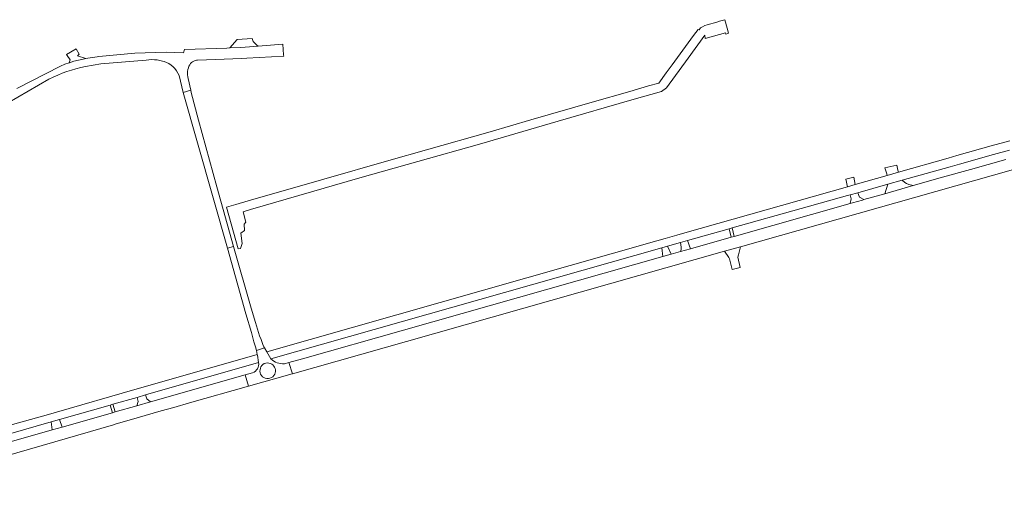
# Model space of a CAD drawing. Header units: metres. Extents: x 166325 to 190320, y 381923 to 404576.
# Tile 527 of 656: x 170089 to 170536, y 394131 to 394349. Entities that reach past the tile are written whole.
import ezdxf

# ---------------------------------------------------------------- set-up
doc = ezdxf.new("R2010")
doc.units = ezdxf.units.M
for name, color, linetype, lineweight in [('B-WE-VH-VERHARDING_ASFALT-GV', 8, 'Continuous', 18), ('B-WE-VH-VERHARDING_BETON-GV', 8, 'Continuous', 18), ('B-WE-VH-VERHARDING_BETONSTRAATSTEEN-GV', 8, 'Continuous', 18)]:
    doc.layers.add(name, color=color, linetype=linetype, lineweight=lineweight)

msp = doc.modelspace()

# ---------------------------------------------------------------- linework, layer by layer
at = {"layer": 'B-WE-VH-VERHARDING_ASFALT-GV', "flags": 128}
for points in [[(170161.37, 394323.42), (170163.28, 394315.73), (170166.78, 394316.8), (170165.49, 394322.04), (170165.305, 394322.829), (170165.2, 394323.632), (170165.173, 394324.441), (170165.227, 394325.249), (170165.36, 394326.048), (170165.571, 394326.83), (170165.859, 394327.588), (170166.219, 394328.313), (170166.565, 394328.876), (170167.022, 394329.298), (170167.529, 394329.658), (170168.078, 394329.951), (170168.66, 394330.17), (170169.266, 394330.313), (170169.806, 394330.373), (170189.878, 394331.16), (170192.082, 394331.246), (170208.878, 394332.239), (170208.835, 394332.78), (170208.457, 394337.572), (170197.339, 394336.711), (170189.33, 394336.09), (170184.449, 394335.925), (170183.031, 394335.877), (170163.904, 394335.23), (170163.356, 394333.73), (170155.446, 394333.922), (170141.336, 394333.507), (170124.941, 394331.955), (170124.19, 394331.886), (170122.05, 394331.633), (170119.921, 394331.301), (170119.064, 394331.135), (170117.805, 394330.891), (170115.706, 394330.402), (170113.627, 394329.836), (170111.57, 394329.192), (170111.418, 394329.138), (170109.538, 394328.473), (170107.535, 394327.679), (170087.66, 394317.45)], [(170118.854, 394327.476), (170125.852, 394328.69), (170146.424, 394330.43), (170147.657, 394330.554), (170148.896, 394330.598), (170150.135, 394330.563), (170151.369, 394330.447), (170152.593, 394330.252), (170153.802, 394329.978), (170154.53, 394329.773)], [(170083.451, 394310.758), (170102.29, 394321.69)], [(170538.606, 394293.752), (170530.012, 394291.388), (170514.525, 394287.034), (170510.472, 394285.895), (170487.923, 394279.476), (170482.841, 394278.029), (170468.318, 394273.894), (170464.812, 394272.896), (170391, 394251.879), (170387.365, 394250.843), (170382.077, 394249.338), (170378.334, 394248.272), (170201.171, 394197.826), (170203.088, 394194.714), (170380.574, 394245.099), (170383.181, 394245.839), (170388.952, 394247.477), (170392.171, 394248.391), (170411.036, 394253.746), (170412.44, 394254.145), (170443.806, 394263.049), (170464.863, 394268.882), (170466.088, 394269.221), (170469.499, 394270.166), (170483.109, 394273.964), (170489.709, 394275.827), (170511.458, 394281.967), (170515.668, 394283.156), (170531.151, 394287.527), (170538.418, 394289.511)], [(170536.738, 394285.255), (170520.659, 394280.731), (170508.021, 394277.168), (170494.703, 394273.387), (170481.75, 394269.709), (170472.282, 394267.021), (170471.622, 394266.834), (170467.035, 394265.532), (170466.099, 394265.266), (170413.432, 394250.314), (170412.008, 394249.909), (170393.514, 394244.659), (170389.002, 394243.378), (170384.782, 394242.18), (170380.994, 394241.105), (170263.331, 394207.69), (170217.461, 394194.695), (170211.257, 394193.002), (170212.815, 394187.929), (170264.551, 394202.631), (170408.971, 394243.549), (170416.321, 394245.633), (170549.259, 394283.327)], [(170107.088, 394167.1), (170130.129, 394173.68), (170131.342, 394174.026), (170142.323, 394177.162), (170146.186, 394178.315), (170197.432, 394193.084), (170196.924, 394196.331), (170196.875, 394196.585), (170145.095, 394181.775), (170141.33, 394180.698), (170105.754, 394170.522), (170102.046, 394169.462), (170083.085, 394164.038), (170079.311, 394162.959), (170079.189, 394162.925), (170069.248, 394160.14), (170060.466, 394157.412), (170051.589, 394154.366), (170042.878, 394150.898), (170034.539, 394146.815), (170026.151, 394142.302), (170012.07, 394134.277), (170011.067, 394134.067), (170011.711, 394133.393)], [(170047.372, 394139.565), (170050.203, 394140.682), (170053.058, 394141.737), (170056.965, 394143.066), (170060.91, 394144.277), (170131.601, 394164.735), (170132.865, 394165.101), (170138.645, 394166.774), (170153.251, 394171.001), (170159.022, 394172.641), (170166.125, 394174.66), (170192.818, 394182.246), (170192.834, 394182.25), (170191.394, 394187.365), (170148.464, 394175.192), (170142.159, 394173.34), (170132.346, 394170.546), (170131.154, 394170.207), (170108.22, 394163.678), (170103.732, 394162.4), (170085.273, 394157.142)], [(170015.6, 394131.325), (170016.311, 394132.137), (170020.085, 394134.57), (170028.057, 394139.235), (170036.268, 394143.657), (170044.183, 394147.528), (170047.746, 394148.97), (170049.189, 394149.554), (170052.787, 394151.011), (170061.378, 394153.993), (170080.228, 394159.43), (170083.935, 394160.489), (170103.339, 394166.03), (170107.088, 394167.1)]]:
    msp.add_lwpolyline(points, dxfattribs=at)
at = {"layer": 'B-WE-VH-VERHARDING_ASFALT-GV'}
for points in [[(170102.29, 394321.69, -0.0713429), (170118.854, 394327.476)], [(170154.53, 394329.773, -0.22641), (170161.37, 394323.42)]]:
    msp.add_lwpolyline(points, format="xyb", dxfattribs=at)
at = {"layer": 'B-WE-VH-VERHARDING_ASFALT-GV', "flags": 128}
for points in [[(170183.283, 394244.889), (170186.139, 394245.69), (170178.53, 394272.83), (170170.145, 394303.148), (170166.885, 394315.669), (170166.78, 394316.8), (170163.28, 394315.73)], [(170196.5, 394198.511), (170200.198, 394199.644), (170199.867, 394200.096), (170199.417, 394201.201), (170198.58, 394203.405), (170197.953, 394205.079), (170196.115, 394211.153), (170194.112, 394217.718), (170186.139, 394245.69), (170183.283, 394244.889), (170191.678, 394215.16), (170194.175, 394206.607), (170195.36, 394202.481), (170196.038, 394200.119)]]:
    msp.add_lwpolyline(points, close=True, dxfattribs=at)
at = {"layer": 'B-WE-VH-VERHARDING_BETON-GV', "flags": 128}
msp.add_lwpolyline([(170410.168, 394344.827), (170409.069, 394348.755), (170406.784, 394348.068), (170405.551, 394347.698), (170401.084, 394346.375), (170400.131, 394346.093), (170399.077, 394345.566), (170398.023, 394345.039), (170397.486, 394344.087), (170396.971, 394344.328), (170394.9, 394341.559), (170385.214, 394328.308), (170382.535, 394324.644), (170379.164, 394319.925), (170374.542, 394318.77), (170365.973, 394316.189), (170348.985, 394311.299), (170321.119, 394303.235), (170302.566, 394297.79), (170273.696, 394289.579), (170256.66, 394284.742), (170227.131, 394276.379), (170192.767, 394266.503), (170187.062, 394264.863), (170182.831, 394263.629), (170188.241, 394244.599), (170189.184, 394244.866), (170189.954, 394247.151), (170189.415, 394251.721), (170191.07, 394252.944), (170190.967, 394255.913), (170191.742, 394256.726), (170190.491, 394261.46), (170193.818, 394262.598), (170243.416, 394276.853), (170269.765, 394284.375), (170297.827, 394292.251), (170333.507, 394302.596), (170366.863, 394312.281), (170380.404, 394316.173), (170382.723, 394317.836), (170392.52, 394331.309), (170399.993, 394341.661), (170400.177, 394340.249), (170409.411, 394342.76), (170409.541, 394342.235), (170410.794, 394342.591)], close=True, dxfattribs=at)
at = {"layer": 'B-WE-VH-VERHARDING_BETONSTRAATSTEEN-GV', "flags": 128}
for points in [[(170187.798, 394339.821), (170184.449, 394335.925), (170189.33, 394336.09), (170197.339, 394336.711)], [(170195.045, 394338.881), (170194.585, 394340.263), (170187.798, 394339.821)], [(170203.088, 394194.714), (170201.171, 394197.826), (170200.198, 394199.644), (170196.5, 394198.511), (170196.875, 394196.585), (170196.924, 394196.331), (170197.432, 394193.084)], [(170192.834, 394182.25), (170212.733, 394187.905), (170212.815, 394187.929), (170211.257, 394193.002), (170209.168, 394192.432)], [(170194.691, 394188.37), (170191.394, 394187.365), (170192.834, 394182.25)]]:
    msp.add_lwpolyline(points, dxfattribs=at)
for points in [[(170111.418, 394329.138), (170111.57, 394329.192), (170113.627, 394329.836), (170115.706, 394330.402), (170117.805, 394330.891), (170119.064, 394331.135), (170115.228, 394332.391), (170116.051, 394333.023), (170114.631, 394335.467), (170110.33, 394332.971), (170110.633, 394332.496), (170111.876, 394330.546)], [(170487.194, 394282.724), (170481.838, 394281.393), (170482.627, 394278.747), (170482.841, 394278.029), (170487.923, 394279.476), (170487.729, 394280.343)], [(170467.716, 394277.21), (170464.113, 394276.26), (170464.812, 394272.896), (170468.318, 394273.894)], [(170492.656, 394273.892), (170491.594, 394274.332), (170490.888, 394274.822), (170489.709, 394275.827), (170483.109, 394273.964), (170481.75, 394269.709), (170494.703, 394273.387)], [(170469.499, 394270.166), (170466.088, 394269.221), (170466.512, 394267.405), (170466.099, 394265.266), (170467.035, 394265.532), (170471.622, 394266.834), (170472.282, 394267.021), (170470.249, 394268.125)], [(170412.008, 394249.909), (170413.432, 394250.314), (170412.44, 394254.145), (170411.036, 394253.746)], [(170383.181, 394245.839), (170380.574, 394245.099), (170380.994, 394241.105), (170384.782, 394242.18)], [(170392.171, 394248.391), (170388.952, 394247.477), (170389.387, 394245.398), (170389.297, 394244.352), (170389.002, 394243.378), (170393.514, 394244.659)], [(170416.321, 394245.633), (170408.971, 394243.549), (170410.935, 394240.689), (170411.195, 394240.135), (170412.424, 394235.312), (170416.09, 394236.218), (170415.07, 394240.844), (170415.281, 394241.919)], [(170146.767, 394176.506), (170146.186, 394178.315), (170142.323, 394177.162), (170142.866, 394175.253), (170142.159, 394173.34), (170148.464, 394175.192)], [(170130.129, 394173.68), (170131.154, 394170.207), (170132.346, 394170.546), (170131.342, 394174.026)], [(170107.088, 394167.1), (170103.339, 394166.03), (170103.732, 394162.4), (170108.22, 394163.678)]]:
    msp.add_lwpolyline(points, close=True, dxfattribs=at)
at = {"layer": 'B-WE-VH-VERHARDING_BETONSTRAATSTEEN-GV'}
for points in [[(170197.339, 394336.711, -0.0770513), (170195.045, 394338.881)], [(170197.432, 394193.084, -0.3740741), (170194.691, 394188.37)], [(170200.757, 394192.755, 0.2161872), (170198.532, 394191.076)], [(170200.757, 394192.755, -0.1823321), (170203.44, 394192.284)], [(170209.168, 394192.432, -0.2171359), (170203.088, 394194.714)], [(170204.993, 394190.244, 0.1862815), (170203.44, 394192.284)], [(170198.532, 394191.076, 0.1611522), (170198.142, 394188.334)], [(170199.844, 394186.164, -0.2122518), (170198.142, 394188.334)], [(170202.62, 394185.898, 0.2297166), (170204.818, 394187.779)], [(170204.818, 394187.779, 0.1513333), (170204.993, 394190.244)], [(170199.844, 394186.164, 0.1620655), (170202.62, 394185.898)]]:
    msp.add_lwpolyline(points, format="xyb", dxfattribs=at)

doc.saveas('drawing.dxf')
